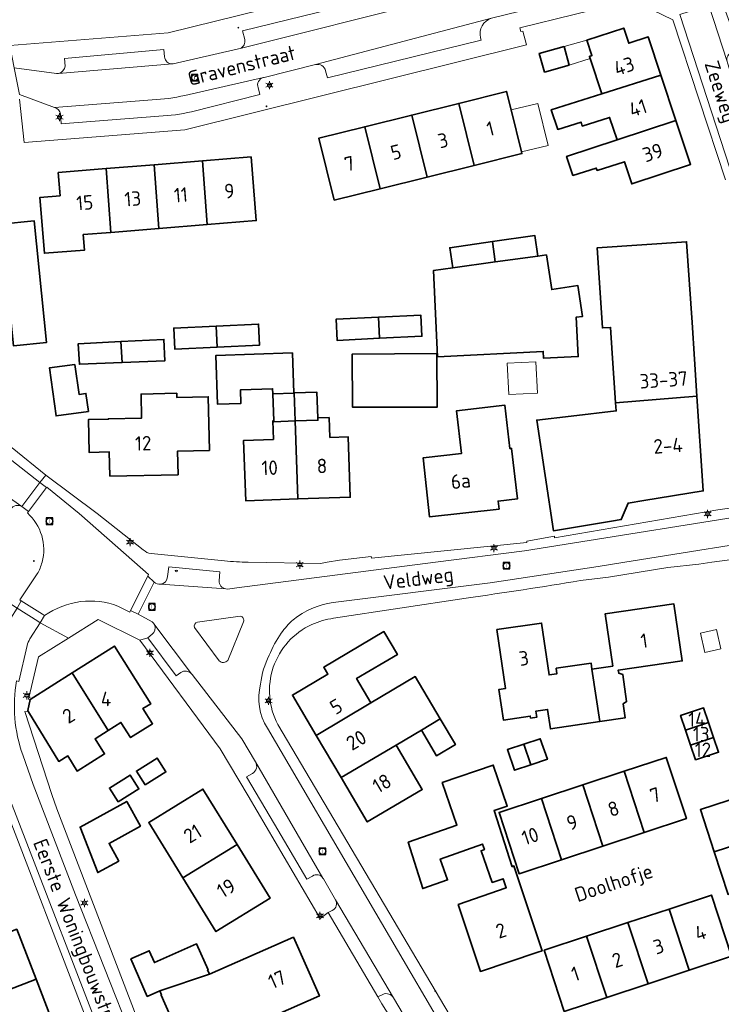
# Model space of a CAD drawing. Header units: metres. Extents: x 140853 to 145288, y 474558 to 480269.
# Tile 390 of 428: x 144337 to 144424, y 479195 to 479317. Entities that reach past the tile are written whole.
import ezdxf
from ezdxf.enums import TextEntityAlignment as Align

# ---------------------------------------------------------------- set-up
doc = ezdxf.new("R2010")
doc.units = ezdxf.units.M
doc.header["$MEASUREMENT"] = 0
for name, color, linetype, lineweight in [('B-WE-GR-BEPLANTING_CULTUUR_VASTE PLANTENVAK-G', 90, 'Continuous', 18), ('B-WE-KL-ET_LS_OV_LICHTMAST-S', 190, 'Continuous', 18), ('B-WE-KL-WATER_BRANDLEIDING_PUT-S', 150, 'Continuous', 18), ('B-WE-OG-BEBOUWING-G', 7, 'Continuous', 35), ('B-WE-OG-BEBOUWING_BIJGEBOUW-G', 7, 'Continuous', 18), ('B-WE-OG-BEBOUWING_HUISNUMMER-T18', 10, 'Continuous', 18), ('B-WE-OG-BEBOUWING_LUIFEL-G', 7, 'Continuous', 18), ('B-WE-OG-BEBOUWING_STRAATNAAM-T18', 10, 'Continuous', 18), ('B-WE-OG-TERREIN_ERF-G', 7, 'Continuous', 18), ('B-WE-RI-GWA_RIOOLPUT-S', 30, 'Continuous', 18), ('B-WE-VH-VERHARDING_STRAATBAKSTEEN-G', 252, 'Continuous', 18), ('B-WE-VH-VERHARDING_TEGEL-G', 252, 'Continuous', 18), ('X-XX-XX-ALGEMEEN-S', 7, 'Continuous', 18)]:
    doc.layers.add(name, color=color, linetype=linetype, lineweight=lineweight)
doc.styles.add('NLCS-ISO', font='txt')

# ---------------------------------------------------------------- blocks, each defined once
blk = doc.blocks.new('SIE-WEG_AFVALBAK_TYPE_01')
for radius in [0.25, 0.156]:
    blk.add_circle((0, 0), radius)
blk = doc.blocks.new('B-SIE-WEG_LICHTMAST-SO')
at = {"ltscale": 0.1}
for p, q in [((-1.1, 0.63), (-2.19, 1.27)), ((0, 1.27), (0, 2.53)), ((1.1, 0.63), (2.19, 1.27)), ((-1.1, -0.63), (-2.19, -1.27)), ((0, -1.27), (0, -2.53)), ((1.1, -0.63), (2.19, -1.27))]:
    blk.add_line(p, q, dxfattribs=at)
at = {"flags": 128}
for points in [[(-1.16, 0.5), (1.16, 0.5)], [(-1.16, -0.5), (1.16, -0.5)]]:
    blk.add_lwpolyline(points, dxfattribs=at)
at = {"ltscale": 0.1}
blk.add_circle((0, 0), 1.27, dxfattribs=at)
at = {"style": 'NLCS-ISO'}
blk.add_attdef('TYPE', text='', height=1.8, dxfattribs=at).set_placement((0, 2.53), align=Align.BOTTOM_CENTER)
blk = doc.blocks.new('SRI-PUT_INSPECTIE-SO')
at = {"lineweight": -3, "flags": 128}
blk.add_lwpolyline([(-2, -2), (2, -2), (2, 2), (-2, 2)], close=True, dxfattribs=at)
at = {"lineweight": -3, "ltscale": 1.5}
blk.add_circle((0, 0), 2, dxfattribs=at)
at = {"ltscale": 0.1, "style": 'NLCS-ISO'}
blk.add_text('I', height=2.5, dxfattribs=at).set_placement((0, -0.01), align=Align.MIDDLE_CENTER)
blk = doc.blocks.new('SIE-WEG_STRAATPOT_BRANDKRAAN-SO')
blk.add_ellipse((0, 0), major_axis=(-0.729, 0), ratio=0.685994)
at = {"style": 'NLCS-ISO'}
blk.add_text('BR', height=0.4, dxfattribs=at).set_placement((-0.3, -0.15))

msp = doc.modelspace()

# ---------------------------------------------------------------- linework, layer by layer
at = {"layer": 'B-WE-GR-BEPLANTING_CULTUUR_VASTE PLANTENVAK-G', "ltscale": 0.2, "flags": 128}
msp.add_lwpolyline([(144359.212, 479242.569, 0.4099768), (144358.828, 479241.895), (144358.828, 479241.895), (144361.892, 479237.736), (144361.892, 479237.736, 0.4230492), (144362.984, 479237.808), (144362.984, 479237.808), (144364.934, 479242.611), (144364.934, 479242.611, 0.515761), (144364.533, 479243.284), (144364.533, 479243.284), (144359.212, 479242.569)], format="xyb", close=True, dxfattribs=at)
at = {"layer": 'B-WE-OG-BEBOUWING-G', "ltscale": 0.2, "flags": 128}
for points in [[(144409.511, 479308.251), (144416.866, 479310.567), (144415.287, 479315.334), (144412.857, 479314.529), (144412.226, 479316.432), (144407.641, 479314.913), (144408.272, 479313.01), (144407.968, 479312.909), (144408.052, 479312.656), (144408.095, 479312.526), (144409.511, 479308.251)], [(144405.452, 479311.795), (144404.807, 479314.127), (144401.734, 479313.277), (144402.379, 479310.945), (144405.452, 479311.795)], [(144418.731, 479304.936), (144416.866, 479310.567), (144409.511, 479308.251), (144403.213, 479306.267), (144404.024, 479303.818), (144406.922, 479304.731), (144407.083, 479304.243), (144410.484, 479305.314), (144411.406, 479302.53), (144418.731, 479304.936)], [(144391.711, 479307.064), (144393.634, 479299.35), (144399.572, 479300.824), (144399.524, 479301.018), (144398.228, 479306.24), (144397.657, 479308.54), (144391.711, 479307.064)], [(144385.861, 479305.612), (144387.784, 479297.898), (144393.634, 479299.35), (144391.711, 479307.064), (144385.861, 479305.612)], [(144387.784, 479297.898), (144385.861, 479305.612), (144380.01, 479304.16), (144381.933, 479296.446), (144387.784, 479297.898)], [(144411.406, 479302.53), (144405.134, 479300.47), (144405.918, 479298.101), (144408.815, 479299.014), (144408.912, 479298.723), (144412.312, 479299.794), (144413.222, 479297.047), (144420.541, 479299.471), (144418.731, 479304.936), (144411.406, 479302.53)], [(144380.01, 479304.16), (144374.313, 479302.746), (144376.228, 479295.03), (144381.933, 479296.446), (144380.01, 479304.16)], [(144354.411, 479291.502), (144360.396, 479291.985), (144359.817, 479299.914), (144353.832, 479299.431), (144354.411, 479291.502)], [(144360.396, 479291.985), (144366.527, 479292.48), (144365.887, 479300.404), (144359.817, 479299.914), (144360.396, 479291.985)], [(144348.427, 479291.018), (144347.848, 479298.947), (144341.89, 479298.466), (144342.123, 479295.571), (144339.617, 479295.368), (144340.179, 479288.421), (144345.163, 479288.824), (144345.008, 479290.742), (144348.427, 479291.018)], [(144347.848, 479298.947), (144348.427, 479291.018), (144354.411, 479291.502), (144353.832, 479299.431), (144347.848, 479298.947)], [(144334.786, 479292.037), (144336.318, 479276.914), (144340.447, 479277.333), (144338.914, 479292.455), (144334.786, 479292.037)], [(144395.891, 479289.873), (144396.252, 479287.342), (144401.545, 479288.073), (144401.18, 479290.628), (144395.891, 479289.873)], [(144396.252, 479287.342), (144395.891, 479289.873), (144390.601, 479289.118), (144390.959, 479286.61), (144396.252, 479287.342)], [(144409.505, 479280.386), (144409.59, 479279.132), (144410.588, 479279.2), (144410.806, 479276.001), (144411.225, 479269.839), (144421.344, 479270.654), (144421.037, 479275.237), (144420.73, 479279.823), (144420.058, 479289.853), (144408.912, 479289.079), (144409.505, 479280.386)], [(144401.545, 479288.073), (144396.252, 479287.342), (144390.959, 479286.61), (144388.55, 479286.277), (144389.088, 479275.54), (144402.217, 479276.224), (144402.262, 479275.361), (144406.57, 479275.586), (144406.316, 479280.459), (144407.106, 479280.581), (144406.514, 479284.416), (144403.272, 479283.915), (144402.606, 479288.22), (144401.545, 479288.073)], [(144381.858, 479277.854), (144381.722, 479280.468), (144376.446, 479280.225), (144376.583, 479277.595), (144381.858, 479277.854)], [(144381.722, 479280.468), (144381.858, 479277.854), (144387.134, 479278.113), (144386.998, 479280.711), (144381.722, 479280.468)], [(144361.669, 479276.756), (144361.533, 479279.37), (144356.257, 479279.127), (144356.394, 479276.497), (144361.669, 479276.756)], [(144361.533, 479279.37), (144361.669, 479276.756), (144366.945, 479277.015), (144366.81, 479279.613), (144361.533, 479279.37)], [(144349.691, 479277.435), (144349.841, 479274.838), (144355.166, 479275.052), (144355.028, 479277.713), (144349.691, 479277.435)], [(144349.691, 479277.435), (144344.353, 479277.157), (144344.517, 479274.623), (144349.841, 479274.838), (144349.691, 479277.435)], [(144368.581, 479270.957), (144371.193, 479271.048), (144371.02, 479276.035), (144361.49, 479275.704), (144361.701, 479269.643), (144364.621, 479269.744), (144364.562, 479271.443), (144368.559, 479271.582), (144368.581, 479270.957)], [(144388.98, 479275.947), (144378.465, 479275.893), (144378.499, 479269.267), (144389.014, 479269.281), (144388.98, 479275.947)], [(144343.963, 479274.605), (144340.789, 479274.163), (144341.621, 479268.193), (144345.647, 479268.754), (144345.334, 479271), (144344.482, 479270.881), (144343.963, 479274.605)], [(144348.294, 479260.703), (144356.797, 479260.89), (144356.733, 479263.819), (144360.692, 479263.906), (144360.545, 479270.575), (144356.646, 479270.489), (144356.634, 479271.009), (144352.2, 479270.911), (144352.266, 479267.932), (144348.137, 479267.841), (144348.138, 479267.791), (144345.639, 479267.736), (144345.728, 479263.667), (144348.228, 479263.722), (144348.294, 479260.703)], [(144368.581, 479270.957), (144368.698, 479267.585), (144368.702, 479267.475), (144371.37, 479267.568), (144371.248, 479271.05), (144371.193, 479271.048), (144368.581, 479270.957)], [(144371.37, 479267.568), (144374.183, 479267.666), (144374.173, 479267.95), (144374.061, 479271.149), (144371.248, 479271.05), (144371.37, 479267.568)], [(144414.722, 479257.674), (144422.132, 479258.883), (144421.344, 479270.654), (144411.225, 479269.839), (144411.295, 479268.814), (144405.677, 479268.171), (144401.404, 479267.683), (144403.511, 479253.903), (144410.711, 479255.098), (144411.935, 479255.301), (144412.778, 479257.356), (144414.722, 479257.674)], [(144396.718, 479256.61), (144396.606, 479257.604), (144399, 479257.875), (144398.29, 479264.155), (144398.071, 479264.13), (144397.461, 479269.519), (144391.444, 479268.849), (144392.038, 479263.522), (144387.287, 479262.993), (144388.093, 479255.634), (144396.718, 479256.61)], [(144375.658, 479265.515), (144375.572, 479267.999), (144374.173, 479267.95), (144374.183, 479267.666), (144371.37, 479267.568), (144371.708, 479257.869), (144378.218, 479258.095), (144377.957, 479265.596), (144375.658, 479265.515)], [(144368.702, 479267.475), (144368.698, 479267.585), (144368.569, 479267.58), (144368.649, 479265.271), (144364.951, 479265.143), (144365.212, 479257.643), (144371.708, 479257.869), (144371.37, 479267.568), (144368.702, 479267.475)], [(144409.257, 479230.194), (144412.405, 479230.648), (144412.155, 479232.382), (144412.599, 479232.669), (144412.111, 479236.054), (144411.604, 479236.203), (144411.548, 479236.589), (144419.506, 479237.737), (144418.484, 479244.819), (144409.924, 479243.584), (144410.859, 479237.101), (144408.282, 479236.729), (144409.257, 479230.194)], [(144409.257, 479230.194), (144408.282, 479236.729), (144408.172, 479237.473), (144403.83, 479236.826), (144403.931, 479236.144), (144402.94, 479235.986), (144402.018, 479242.43), (144396.457, 479241.624), (144397.518, 479234.3), (144396.717, 479234.184), (144397.268, 479230.384), (144400.603, 479230.867), (144400.639, 479230.618), (144401.422, 479230.734), (144401.308, 479231.496), (144402.752, 479231.711), (144403.115, 479229.278), (144409.257, 479230.194)], [(144380.788, 479232.541), (144379.012, 479235.539), (144384.081, 479238.538), (144382.401, 479241.378), (144374.922, 479236.953), (144375.426, 479236.101), (144371.011, 479233.489), (144373.981, 479228.469), (144380.788, 479232.541)], [(144343.604, 479236.236), (144348.081, 479229.076), (144349.694, 479230.091), (144350.881, 479228.203), (144353.615, 479229.922), (144352.429, 479231.811), (144353.394, 479232.417), (144348.87, 479239.574), (144343.604, 479236.236)], [(144348.081, 479229.076), (144343.604, 479236.236), (144338.41, 479232.943), (144338.087, 479231.553), (144338.186, 479231.392), (144341.978, 479225.239), (144343.064, 479225.922), (144344.247, 479224.031), (144347.65, 479226.171), (144346.467, 479228.062), (144348.081, 479229.076)], [(144380.788, 479232.541), (144373.981, 479228.469), (144377.077, 479223.235), (144383.914, 479227.265), (144387.062, 479229.13), (144389.398, 479230.514), (144386.272, 479235.79), (144380.788, 479232.541)], [(144419.923, 479229.115), (144422.771, 479230.079), (144422.159, 479231.888), (144419.301, 479230.953), (144419.923, 479229.115)], [(144387.062, 479229.13), (144388.953, 479225.939), (144391.289, 479227.323), (144389.398, 479230.514), (144387.062, 479229.13)], [(144420.553, 479227.254), (144423.401, 479228.218), (144422.771, 479230.079), (144419.923, 479229.115), (144420.553, 479227.254)], [(144399.805, 479227.38), (144400.694, 479224.826), (144402.739, 479225.501), (144401.85, 479228.055), (144399.805, 479227.38)], [(144423.401, 479228.218), (144420.553, 479227.254), (144421.165, 479225.445), (144424.023, 479226.38), (144423.401, 479228.218)], [(144377.077, 479223.235), (144380.339, 479217.722), (144387.173, 479221.765), (144383.914, 479227.265), (144377.077, 479223.235)], [(144400.694, 479224.826), (144399.805, 479227.38), (144397.76, 479226.704), (144398.649, 479224.15), (144400.694, 479224.826)], [(144352.707, 479222.311), (144355.281, 479223.929), (144354.195, 479225.656), (144351.622, 479224.038), (144352.707, 479222.311)], [(144412.286, 479224.013), (144414.789, 479216.406), (144420.023, 479218.128), (144417.533, 479225.739), (144412.286, 479224.013)], [(144398.366, 479212.149), (144396.109, 479219.124), (144397.746, 479219.685), (144395.998, 479224.784), (144389.66, 479222.611), (144391.473, 479217.324), (144385.425, 479215.198), (144387.225, 479209.42), (144390.323, 479210.51), (144389.41, 479213.104), (144394.665, 479214.952), (144394.9, 479214.283), (144394.495, 479214.14), (144395.885, 479210.187), (144397.225, 479210.658), (144397.619, 479209.536), (144391.639, 479207.432), (144394.399, 479199.128), (144401.545, 479201.517), (144402.07, 479201.691), (144398.566, 479212.253), (144398.366, 479212.149)], [(144414.789, 479216.406), (144412.286, 479224.013), (144407.128, 479222.316), (144409.631, 479214.709), (144414.789, 479216.406)], [(144349.347, 479220.198), (144351.92, 479221.816), (144350.834, 479223.543), (144348.261, 479221.925), (144349.347, 479220.198)], [(144357.392, 479210.756), (144364.132, 479214.916), (144359.895, 479221.802), (144353.15, 479217.651), (144357.392, 479210.756)], [(144401.989, 479220.625), (144404.492, 479213.018), (144409.631, 479214.709), (144407.128, 479222.316), (144401.989, 479220.625)], [(144423.502, 479213.977), (144432.039, 479216.793), (144430.324, 479222.052), (144421.783, 479219.248), (144423.502, 479213.977)], [(144352.102, 479217.179), (144350.417, 479220.259), (144344.601, 479217.077), (144346.806, 479211.413), (144349.42, 479212.851), (144348.215, 479215.053), (144352.102, 479217.179)], [(144401.989, 479220.625), (144396.723, 479218.892), (144399.213, 479211.281), (144404.492, 479213.018), (144401.989, 479220.625)], [(144432.039, 479216.793), (144423.502, 479213.977), (144425.22, 479208.707), (144433.761, 479211.511), (144432.039, 479216.793)], [(144364.132, 479214.916), (144357.392, 479210.756), (144361.497, 479204.086), (144368.242, 479208.237), (144364.132, 479214.916)], [(144417.883, 479206.882), (144420.386, 479199.275), (144425.638, 479201.003), (144423.148, 479208.614), (144417.883, 479206.882)], [(144417.883, 479206.882), (144412.753, 479205.194), (144415.255, 479197.587), (144420.386, 479199.275), (144417.883, 479206.882)], [(144331.325, 479195.158), (144339.124, 479198.168), (144336.732, 479204.367), (144328.933, 479201.357), (144329.329, 479200.33), (144327.258, 479199.531), (144328.43, 479196.495), (144330.501, 479197.294), (144331.325, 479195.158)], [(144410.116, 479195.896), (144415.255, 479197.587), (144412.753, 479205.194), (144407.614, 479203.503), (144410.116, 479195.896)], [(144371.154, 479203.392), (144360.698, 479198.805), (144354.509, 479196.705), (144354.731, 479196.201), (144354.685, 479196.181), (144357.915, 479188.84), (144374.37, 479196.081), (144371.154, 479203.392)], [(144407.614, 479203.503), (144402.338, 479201.767), (144404.828, 479194.156), (144410.116, 479195.896), (144407.614, 479203.503)], [(144354.509, 479196.705), (144360.698, 479198.805), (144360.476, 479199.308), (144360.522, 479199.328), (144359.108, 479202.541), (144353.863, 479200.233), (144353.219, 479201.698), (144350.922, 479200.687), (144352.972, 479196.028), (144354.509, 479196.705)], [(144331.325, 479195.158), (144332.146, 479193.031), (144330.075, 479192.231), (144331.251, 479189.186), (144333.322, 479189.985), (144333.718, 479188.959), (144341.517, 479191.969), (144339.124, 479198.168), (144331.325, 479195.158)]]:
    msp.add_lwpolyline(points, close=True, dxfattribs=at)
at = {"layer": 'B-WE-OG-BEBOUWING_BIJGEBOUW-G', "ltscale": 0.2, "flags": 128}
msp.add_lwpolyline([(144421.771, 479241.183), (144422.335, 479238.795), (144424.321, 479239.244), (144423.757, 479241.631), (144421.771, 479241.183)], close=True, dxfattribs=at)
at = {"layer": 'B-WE-OG-BEBOUWING_LUIFEL-G', "ltscale": 0.2, "flags": 128}
for points in [[(144404.807, 479314.127), (144405.452, 479311.795), (144408.052, 479312.656), (144407.968, 479312.909), (144408.272, 479313.01), (144407.641, 479314.913), (144404.807, 479314.127)], [(144398.228, 479306.24), (144399.524, 479301.018), (144402.824, 479301.837), (144401.528, 479307.059), (144398.228, 479306.24)], [(144397.924, 479270.856), (144401.503, 479271.042), (144401.301, 479274.926), (144397.722, 479274.739), (144397.924, 479270.856)]]:
    msp.add_lwpolyline(points, close=True, dxfattribs=at)
at = {"layer": 'B-WE-OG-TERREIN_ERF-G', "ltscale": 0.2, "flags": 128}
for points in [[(144335.083, 479319.613), (144335.848, 479314.268), (144355.566, 479315.818), (144390.886, 479324.584)], [(144412.818, 479319.766), (144399.312, 479316.458), (144399.42, 479315.989), (144399.684, 479316.046), (144400.132, 479314.334), (144357.648, 479303.775), (144337.657, 479302.199), (144337.066, 479307.585)], [(144424.907, 479297.563), (144418.344, 479317.437), (144413.297, 479319.883)], [(144390.516, 479181.878), (144382.16, 479195.107), (144381.628, 479195.949), (144375.456, 479206.44), (144374.452, 479205.715), (144365.528, 479220.939), (144362.046, 479226.824), (144352.03, 479240.325), (144346.875, 479242.873), (144343.157, 479240.557), (144339.438, 479238.241), (144338.17, 479232.994), (144338.41, 479232.943), (144343.604, 479236.236), (144343.604, 479236.236), (144348.87, 479239.574), (144353.394, 479232.417), (144352.429, 479231.811), (144353.615, 479229.922), (144350.881, 479228.203), (144349.694, 479230.091), (144348.081, 479229.076), (144346.467, 479228.062), (144347.65, 479226.171), (144344.247, 479224.031), (144343.064, 479225.922), (144341.978, 479225.239), (144338.186, 479231.392), (144337.734, 479231.447), (144341.097, 479221.135), (144341.7, 479219.35), (144353.481, 479188.615)], [(144362.134, 479149.637), (144332.797, 479225.885)]]:
    msp.add_lwpolyline(points, dxfattribs=at)
for points in [[(144413.222, 479297.047), (144412.312, 479299.794), (144408.912, 479298.723), (144408.815, 479299.014), (144405.918, 479298.101), (144405.134, 479300.47), (144411.406, 479302.53), (144410.484, 479305.314), (144407.083, 479304.243), (144406.922, 479304.731), (144404.024, 479303.818), (144403.213, 479306.267), (144409.511, 479308.251), (144408.095, 479312.526), (144408.052, 479312.656), (144407.968, 479312.909), (144408.272, 479313.01), (144407.641, 479314.913), (144412.226, 479316.432), (144412.857, 479314.529), (144415.287, 479315.334), (144416.866, 479310.567), (144418.731, 479304.936), (144420.541, 479299.471), (144413.222, 479297.047)], [(144404.807, 479314.127), (144405.452, 479311.795), (144402.379, 479310.945), (144401.734, 479313.277), (144404.807, 479314.127)], [(144381.933, 479296.446), (144376.228, 479295.03), (144374.313, 479302.746), (144380.01, 479304.16), (144385.861, 479305.612), (144391.711, 479307.064), (144397.657, 479308.54), (144398.228, 479306.24), (144399.524, 479301.018), (144399.572, 479300.824), (144393.634, 479299.35), (144387.784, 479297.898), (144381.933, 479296.446)], [(144359.817, 479299.914), (144365.887, 479300.404), (144366.527, 479292.48), (144360.396, 479291.985), (144354.411, 479291.502), (144348.427, 479291.018), (144345.008, 479290.742), (144345.163, 479288.824), (144340.179, 479288.421), (144339.617, 479295.368), (144342.123, 479295.571), (144341.89, 479298.466), (144347.848, 479298.947), (144353.832, 479299.431), (144359.817, 479299.914)], [(144334.786, 479292.037), (144338.914, 479292.455), (144340.447, 479277.333), (144336.318, 479276.914), (144334.786, 479292.037)], [(144389.088, 479275.54), (144388.55, 479286.277), (144390.959, 479286.61), (144390.601, 479289.118), (144395.891, 479289.873), (144401.18, 479290.628), (144401.545, 479288.073), (144402.606, 479288.22), (144403.272, 479283.915), (144406.514, 479284.416), (144407.106, 479280.581), (144406.316, 479280.459), (144406.57, 479275.586), (144402.262, 479275.361), (144402.217, 479276.224), (144389.088, 479275.54)], [(144410.806, 479276.001), (144410.588, 479279.2), (144409.59, 479279.132), (144409.505, 479280.386), (144408.912, 479289.079), (144420.058, 479289.853), (144420.73, 479279.823), (144421.037, 479275.237), (144421.344, 479270.654), (144422.132, 479258.883), (144414.722, 479257.674), (144412.778, 479257.356), (144411.935, 479255.301), (144410.711, 479255.098), (144403.511, 479253.903), (144401.404, 479267.683), (144405.677, 479268.171), (144411.295, 479268.814), (144411.225, 479269.839), (144410.806, 479276.001)], [(144381.858, 479277.854), (144376.583, 479277.595), (144376.446, 479280.225), (144381.722, 479280.468), (144386.998, 479280.711), (144387.134, 479278.113), (144381.858, 479277.854)], [(144361.669, 479276.756), (144356.394, 479276.497), (144356.257, 479279.127), (144361.533, 479279.37), (144366.81, 479279.613), (144366.945, 479277.015), (144361.669, 479276.756)], [(144349.841, 479274.838), (144344.517, 479274.623), (144344.353, 479277.157), (144349.691, 479277.435), (144355.028, 479277.713), (144355.166, 479275.052), (144349.841, 479274.838)], [(144371.248, 479271.05), (144374.061, 479271.149), (144374.173, 479267.95), (144375.572, 479267.999), (144375.658, 479265.515), (144377.957, 479265.596), (144378.218, 479258.095), (144371.708, 479257.869), (144365.212, 479257.643), (144364.951, 479265.143), (144368.649, 479265.271), (144368.569, 479267.58), (144368.698, 479267.585), (144368.581, 479270.957), (144368.559, 479271.582), (144364.562, 479271.443), (144364.621, 479269.744), (144361.701, 479269.643), (144361.49, 479275.704), (144371.02, 479276.035), (144371.193, 479271.048), (144371.248, 479271.05)], [(144388.98, 479275.947), (144389.014, 479269.281), (144378.499, 479269.267), (144378.465, 479275.893), (144388.98, 479275.947)], [(144341.621, 479268.193), (144340.789, 479274.163), (144343.963, 479274.605), (144344.482, 479270.881), (144345.334, 479271), (144345.647, 479268.754), (144341.621, 479268.193)], [(144356.797, 479260.89), (144348.294, 479260.703), (144348.228, 479263.722), (144345.728, 479263.667), (144345.639, 479267.736), (144348.138, 479267.791), (144348.137, 479267.841), (144352.266, 479267.932), (144352.2, 479270.911), (144356.634, 479271.009), (144356.646, 479270.489), (144360.545, 479270.575), (144360.692, 479263.906), (144356.733, 479263.819), (144356.797, 479260.89)], [(144387.287, 479262.993), (144392.038, 479263.522), (144391.444, 479268.849), (144397.461, 479269.519), (144398.071, 479264.13), (144398.29, 479264.155), (144399, 479257.875), (144396.606, 479257.604), (144396.718, 479256.61), (144388.093, 479255.634), (144387.287, 479262.993)], [(144408.282, 479236.729), (144410.859, 479237.101), (144409.924, 479243.584), (144418.484, 479244.819), (144419.506, 479237.737), (144411.548, 479236.589), (144411.604, 479236.203), (144412.111, 479236.054), (144412.599, 479232.669), (144412.155, 479232.382), (144412.405, 479230.648), (144409.257, 479230.194), (144403.115, 479229.278), (144402.752, 479231.711), (144401.308, 479231.496), (144401.422, 479230.734), (144400.639, 479230.618), (144400.603, 479230.867), (144397.268, 479230.384), (144396.717, 479234.184), (144397.518, 479234.3), (144396.457, 479241.624), (144402.018, 479242.43), (144402.94, 479235.986), (144403.931, 479236.144), (144403.83, 479236.826), (144408.172, 479237.473), (144408.282, 479236.729)], [(144373.981, 479228.469), (144371.011, 479233.489), (144375.426, 479236.101), (144374.922, 479236.953), (144382.401, 479241.378), (144384.081, 479238.538), (144379.012, 479235.539), (144380.788, 479232.541), (144386.272, 479235.79), (144389.398, 479230.514), (144391.289, 479227.323), (144388.953, 479225.939), (144387.062, 479229.13), (144383.914, 479227.265), (144387.173, 479221.765), (144380.339, 479217.722), (144377.077, 479223.235), (144373.981, 479228.469)], [(144424.023, 479226.38), (144421.165, 479225.445), (144420.553, 479227.254), (144419.923, 479229.115), (144419.301, 479230.953), (144422.159, 479231.888), (144422.771, 479230.079), (144423.401, 479228.218), (144424.023, 479226.38)], [(144402.739, 479225.501), (144400.694, 479224.826), (144398.649, 479224.15), (144397.76, 479226.704), (144399.805, 479227.38), (144401.85, 479228.055), (144402.739, 479225.501)], [(144352.707, 479222.311), (144351.622, 479224.038), (144354.195, 479225.656), (144355.281, 479223.929), (144352.707, 479222.311)], [(144404.492, 479213.018), (144399.213, 479211.281), (144396.723, 479218.892), (144401.989, 479220.625), (144407.128, 479222.316), (144412.286, 479224.013), (144417.533, 479225.739), (144420.023, 479218.128), (144414.789, 479216.406), (144409.631, 479214.709), (144404.492, 479213.018)], [(144398.366, 479212.149), (144398.566, 479212.253), (144402.07, 479201.691), (144401.545, 479201.517), (144394.399, 479199.128), (144391.639, 479207.432), (144397.619, 479209.536), (144397.225, 479210.658), (144395.885, 479210.187), (144394.495, 479214.14), (144394.9, 479214.283), (144394.665, 479214.952), (144389.41, 479213.104), (144390.323, 479210.51), (144387.225, 479209.42), (144385.425, 479215.198), (144391.473, 479217.324), (144389.66, 479222.611), (144395.998, 479224.784), (144397.746, 479219.685), (144396.109, 479219.124), (144398.366, 479212.149)], [(144349.347, 479220.198), (144348.261, 479221.925), (144350.834, 479223.543), (144351.92, 479221.816), (144349.347, 479220.198)], [(144364.132, 479214.916), (144368.242, 479208.237), (144361.497, 479204.086), (144357.392, 479210.756), (144353.15, 479217.651), (144359.895, 479221.802), (144364.132, 479214.916)], [(144423.502, 479213.977), (144421.783, 479219.248), (144430.324, 479222.052), (144432.039, 479216.793), (144433.761, 479211.511), (144425.22, 479208.707), (144423.502, 479213.977)], [(144352.102, 479217.179), (144348.215, 479215.053), (144349.42, 479212.851), (144346.806, 479211.413), (144344.601, 479217.077), (144350.417, 479220.259), (144352.102, 479217.179)], [(144412.753, 479205.194), (144417.883, 479206.882), (144423.148, 479208.614), (144425.638, 479201.003), (144420.386, 479199.275), (144415.255, 479197.587), (144410.116, 479195.896), (144404.828, 479194.156), (144402.338, 479201.767), (144407.614, 479203.503), (144412.753, 479205.194)], [(144339.124, 479198.168), (144341.517, 479191.969), (144333.718, 479188.959), (144333.322, 479189.985), (144331.251, 479189.186), (144330.075, 479192.231), (144332.146, 479193.031), (144331.325, 479195.158), (144330.501, 479197.294), (144328.43, 479196.495), (144327.258, 479199.531), (144329.329, 479200.33), (144328.933, 479201.357), (144336.732, 479204.367), (144339.124, 479198.168)], [(144360.698, 479198.805), (144371.154, 479203.392), (144374.37, 479196.081), (144357.915, 479188.84), (144354.685, 479196.181), (144354.731, 479196.201), (144354.509, 479196.705), (144352.972, 479196.028), (144350.922, 479200.687), (144353.219, 479201.698), (144353.863, 479200.233), (144359.108, 479202.541), (144360.522, 479199.328), (144360.476, 479199.308), (144360.698, 479198.805)]]:
    msp.add_lwpolyline(points, close=True, dxfattribs=at)
for points in [[(144336.148, 479264.22), (144340.334, 479260.813), (144346.734, 479256.064), (144352.471, 479251.532), (144352.471, 479251.532, 0.1567746), (144353.433, 479251.083), (144353.433, 479251.083), (144362.558, 479250.172), (144362.558, 479250.172, 0.0201455), (144365.535, 479250), (144365.535, 479250), (144374.504, 479249.865), (144375.329, 479250), (144376.874, 479250.253), (144380.828, 479250.706), (144380.848, 479250.507), (144400.181, 479252.443), (144400.175, 479252.632), (144403.603, 479253.228), (144403.637, 479253.031), (144423.945, 479256.529), (144432.932, 479257.79)], [(144430.179, 479250.943), (144423.204, 479250), (144421.557, 479249.777), (144417.717, 479249.332), (144410.344, 479248.139), (144406.843, 479247.735), (144406.843, 479247.735, -0.0082309), (144392.627, 479245.556), (144392.627, 479245.556), (144376.142, 479243.031), (144376.142, 479243.031, 0.0779928), (144373.424, 479242.261), (144373.424, 479242.261, 0.4293004), (144369.205, 479229.82), (144369.205, 479229.82), (144393.997, 479187.915)]]:
    msp.add_lwpolyline(points, format="xyb", dxfattribs=at)
at = {"layer": 'B-WE-VH-VERHARDING_STRAATBAKSTEEN-G', "ltscale": 0.2, "flags": 128}
for points in [[(144412.34, 479321.719), (144411.36, 479325.546), (144391.452, 479320.612), (144391.408, 479320.601), (144388.023, 479319.759), (144364.506, 479313.904), (144364.308, 479313.855), (144356.183, 479311.966), (144356.115, 479311.96), (144341.929, 479310.791), (144341.668, 479310.77), (144336.416, 479311.464), (144337.084, 479308.17), (144341.439, 479306.561), (144353.583, 479307.521), (144353.583, 479307.521, 0.0493683), (144357.656, 479308.056), (144357.656, 479308.056), (144367.402, 479310.273), (144367.487, 479310.292), (144373.903, 479311.883), (144395.792, 479317.653), (144411.75, 479321.581), (144412.34, 479321.719)], [(144388.023, 479319.759, -0.39523), (144387.428, 479320.11), (144387.428, 479320.11), (144387.056, 479321.553), (144364.826, 479316.077), (144365.084, 479315.019), (144365.084, 479315.019, -0.3870987), (144364.506, 479313.904), (144364.506, 479313.904), (144388.023, 479319.759)], [(144422.53, 479320.232), (144422.811, 479319.276), (144425.083, 479312.28), (144425.083, 479312.28, -0.3732706), (144425.699, 479313.416), (144425.699, 479313.416), (144426.642, 479313.781), (144424.425, 479319.765), (144423.776, 479319.568), (144423.776, 479319.568, -0.4125489), (144422.53, 479320.232)], [(144373.903, 479311.883, -0.412696), (144375.147, 479311.114), (144375.147, 479311.114), (144375.38, 479310.234), (144394.513, 479314.923), (144394.433, 479315.229), (144394.433, 479315.229, -0.403097), (144395.792, 479317.653), (144395.792, 479317.653), (144373.903, 479311.883)], [(144355.118, 479312.857), (144355.024, 479313.773), (144342.651, 479312.655), (144342.736, 479311.698), (144342.736, 479311.698, -0.3278613), (144341.929, 479310.791), (144341.929, 479310.791), (144356.115, 479311.96), (144356.115, 479311.96, -0.4097436), (144355.118, 479312.857)], [(144357.656, 479308.056, -0.0493683), (144353.583, 479307.521), (144353.583, 479307.521), (144341.439, 479306.561), (144341.439, 479306.561, -0.2830824), (144342.159, 479305.744), (144342.159, 479305.744), (144342.263, 479304.529), (144354.407, 479305.489), (144354.407, 479305.489, 0.0493683), (144358.48, 479306.024), (144358.48, 479306.024), (144366.968, 479308.148), (144366.749, 479309.021), (144366.749, 479309.021, -0.4352206), (144367.402, 479310.273), (144367.402, 479310.273), (144357.656, 479308.056)], [(144320.044, 479268.185), (144319.556, 479267.401), (144335.598, 479256.093), (144335.972, 479256.639), (144335.972, 479256.639, -0.3701467), (144337.352, 479256.944), (144337.352, 479256.944), (144319.741, 479269.314), (144319.741, 479269.314, -0.3500869), (144320.044, 479268.185)], [(144340.421, 479259.282), (144338.184, 479256.308), (144338.051, 479256.131), (144338.051, 479256.131, -0.2827995), (144339.881, 479250), (144339.881, 479250, -0.0640674), (144339.284, 479248.55), (144339.284, 479248.55), (144337.102, 479245.32), (144337.284, 479245.197), (144339.917, 479243.54), (144340.195, 479243.365), (144340.195, 479243.365, -0.119031), (144344.673, 479245.112), (144344.673, 479245.112, -0.1216924), (144349.307, 479244.548), (144349.307, 479244.548), (144350.785, 479243.809), (144350.883, 479244.006), (144353.035, 479248.266), (144353.134, 479248.462), (144351.38, 479250), (144344.485, 479256.048), (144340.456, 479259.328), (144340.421, 479259.282)], [(144362.732, 479246.688, -0.3748867), (144361.901, 479247.7), (144361.901, 479247.7), (144361.997, 479248.807), (144355.645, 479249.439), (144355.488, 479248.228), (144355.488, 479248.228, -0.3750829), (144354.61, 479247.269), (144354.61, 479247.269), (144362.732, 479246.688)], [(144348.884, 479186.822), (144335.752, 479220.885), (144334.267, 479224.699), (144334.267, 479224.699, -0.1307078), (144333.283, 479233.926), (144333.283, 479233.926), (144333.669, 479235.882), (144334.783, 479240.733), (144334.783, 479240.733, -0.0534209), (144335.445, 479242.19), (144335.445, 479242.19), (144336.496, 479243.834), (144336.782, 479244.313), (144334.86, 479245.54), (144331.806, 479232.072), (144332.797, 479225.885), (144362.134, 479149.637), (144362.511, 479148.308), (144363.599, 479148.616), (144363.25, 479149.595), (144349.344, 479185.627), (144348.884, 479186.822)], [(144340.195, 479243.365), (144339.644, 479242.486), (144343.157, 479240.557), (144346.875, 479242.873), (144352.03, 479240.325), (144353.04, 479240.622), (144353.555, 479241.056), (144353.555, 479241.056, 0.3408043), (144353.888, 479242.197), (144353.888, 479242.197, 0.1356764), (144353.573, 479242.613), (144353.573, 479242.613), (144351.831, 479243.535), (144350.883, 479244.006), (144350.785, 479243.809), (144349.307, 479244.548), (144349.307, 479244.548, 0.1216924), (144344.673, 479245.112), (144344.673, 479245.112, 0.119031), (144340.195, 479243.365)], [(144338.011, 479239.665), (144336.998, 479235.186), (144336.714, 479235.249), (144336.714, 479235.249, 0.1317594), (144337.48, 479226.051), (144337.48, 479226.051), (144338.79, 479222.364), (144344.054, 479208.635), (144351.27, 479190.431), (144352.14, 479188.092), (144353.481, 479188.615), (144341.7, 479219.35), (144341.097, 479221.135), (144337.734, 479231.447), (144338.186, 479231.392), (144338.087, 479231.553), (144338.41, 479232.943), (144338.17, 479232.994), (144339.438, 479238.241), (144343.157, 479240.557), (144339.644, 479242.486), (144338.373, 479240.461), (144338.373, 479240.461, 0.0757147), (144338.011, 479239.665)], [(144358.48, 479236.116), (144353.888, 479242.197), (144353.888, 479242.197, -0.3408043), (144353.555, 479241.056), (144353.555, 479241.056), (144353.04, 479240.622), (144356.568, 479235.88), (144357.121, 479236.288), (144357.121, 479236.288, -0.3899854), (144358.48, 479236.116)], [(144358.546, 479236.029), (144358.48, 479236.116), (144358.48, 479236.116, 0.3899854), (144357.121, 479236.288), (144357.121, 479236.288), (144356.568, 479235.88), (144353.04, 479240.622), (144352.03, 479240.325), (144362.046, 479226.824), (144365.528, 479220.939), (144374.452, 479205.715), (144375.456, 479206.44), (144375.985, 479206.704), (144375.985, 479206.704, 0.4298069), (144376.396, 479208.046), (144376.396, 479208.046), (144374.872, 479210.635), (144374.816, 479210.732), (144374.816, 479210.732, 0.4186039), (144373.509, 479210.991), (144373.509, 479210.991), (144372.794, 479210.6), (144368.792, 479217.428), (144365.31, 479223.313), (144366.055, 479223.749), (144366.055, 479223.749, 0.4092876), (144366.443, 479225.176), (144366.443, 479225.176), (144364.723, 479228.061), (144358.546, 479236.029)], [(144373.509, 479210.991, -0.4186039), (144374.816, 479210.732), (144374.816, 479210.732), (144366.443, 479225.176), (144366.443, 479225.176, -0.4092876), (144366.055, 479223.749), (144366.055, 479223.749), (144365.31, 479223.313), (144368.792, 479217.428), (144372.794, 479210.6), (144373.509, 479210.991)], [(144376.396, 479208.046, -0.4298069), (144375.985, 479206.704), (144375.985, 479206.704), (144375.456, 479206.44), (144381.628, 479195.949), (144382.26, 479196.277), (144382.26, 479196.277, -0.3761126), (144383.606, 479195.843), (144383.606, 479195.843), (144376.396, 479208.046)], [(144390.279, 479183.881), (144390.551, 479184.05), (144390.011, 479184.965), (144383.606, 479195.843), (144383.606, 479195.843, 0.3761126), (144382.26, 479196.277), (144382.26, 479196.277), (144381.628, 479195.949), (144382.16, 479195.107), (144390.516, 479181.878), (144391.228, 479182.306), (144390.279, 479183.881)]]:
    msp.add_lwpolyline(points, format="xyb", close=True, dxfattribs=at)
for points in [[(144390.886, 479324.584), (144355.566, 479315.818), (144335.848, 479314.268), (144336.416, 479311.464), (144341.668, 479310.77), (144341.929, 479310.791), (144341.929, 479310.791, 0.3278613), (144342.736, 479311.698), (144342.736, 479311.698), (144342.651, 479312.655), (144355.024, 479313.773), (144355.118, 479312.857), (144355.118, 479312.857, 0.4097436), (144356.115, 479311.96), (144356.115, 479311.96), (144356.183, 479311.966), (144364.308, 479313.855), (144364.506, 479313.904), (144364.506, 479313.904, 0.3870987), (144365.084, 479315.019), (144365.084, 479315.019), (144364.826, 479316.077), (144387.056, 479321.553)], [(144395.792, 479317.653, 0.403097), (144394.433, 479315.229), (144394.433, 479315.229), (144394.513, 479314.923), (144375.38, 479310.234), (144375.147, 479311.114), (144375.147, 479311.114, 0.412696), (144373.903, 479311.883), (144373.903, 479311.883), (144367.487, 479310.292), (144367.402, 479310.273), (144367.402, 479310.273, 0.4352206), (144366.749, 479309.021), (144366.749, 479309.021), (144366.968, 479308.148), (144358.48, 479306.024), (144358.48, 479306.024, -0.0493683), (144354.407, 479305.489), (144354.407, 479305.489), (144342.263, 479304.529), (144342.159, 479305.744), (144342.159, 479305.744, 0.2830824), (144341.439, 479306.561), (144341.439, 479306.561), (144337.084, 479308.17)], [(144432.932, 479257.79), (144423.945, 479256.529), (144403.637, 479253.031), (144403.603, 479253.228), (144400.175, 479252.632), (144400.181, 479252.443), (144380.848, 479250.507), (144380.828, 479250.706), (144376.874, 479250.253), (144375.329, 479250), (144374.504, 479249.865), (144365.535, 479250), (144365.535, 479250, -0.0201455), (144362.558, 479250.172), (144362.558, 479250.172), (144353.433, 479251.083), (144353.433, 479251.083, -0.1567746), (144352.471, 479251.532), (144352.471, 479251.532), (144346.734, 479256.064), (144340.334, 479260.813), (144339.586, 479259.936), (144340.421, 479259.282), (144340.456, 479259.328), (144344.485, 479256.048), (144351.38, 479250), (144353.134, 479248.462), (144353.035, 479248.266), (144353.817, 479247.534), (144353.817, 479247.534, 0.2231466), (144354.61, 479247.269), (144354.61, 479247.269, 0.3750829), (144355.488, 479248.228), (144355.488, 479248.228), (144355.645, 479249.439), (144361.997, 479248.807), (144361.901, 479247.7), (144361.901, 479247.7, 0.3748867), (144362.732, 479246.688), (144362.732, 479246.688), (144362.924, 479246.674), (144364.11, 479246.826), (144364.11, 479246.826), (144388.807, 479250), (144399.904, 479251.426), (144433.084, 479256.713)], [(144336.782, 479244.313), (144337.284, 479245.197), (144337.102, 479245.32), (144339.284, 479248.55), (144339.284, 479248.55, 0.0640674), (144339.881, 479250), (144339.881, 479250, 0.2827995), (144338.051, 479256.131), (144338.051, 479256.131), (144338.184, 479256.308), (144337.352, 479256.944), (144337.352, 479256.944, 0.3701467), (144335.972, 479256.639)], [(144433.084, 479256.713), (144399.904, 479251.426), (144388.807, 479250), (144364.11, 479246.826), (144362.924, 479246.674), (144362.732, 479246.688), (144354.61, 479247.269), (144354.61, 479247.269, -0.2231466), (144353.817, 479247.534), (144353.817, 479247.534), (144351.831, 479243.535), (144353.573, 479242.613), (144353.573, 479242.613, -0.1356764), (144353.888, 479242.197), (144353.888, 479242.197), (144358.48, 479236.116), (144358.546, 479236.029), (144364.723, 479228.061), (144366.443, 479225.176), (144374.816, 479210.732), (144374.872, 479210.635), (144376.396, 479208.046), (144383.606, 479195.843), (144390.011, 479184.965)], [(144433.66, 479253.413), (144412.353, 479250), (144409.074, 479249.475), (144395.612, 479247.449), (144376.082, 479244.997), (144376.082, 479244.997, 0.1373545), (144371.096, 479242.854), (144371.096, 479242.854, 0.0457064), (144369.633, 479241.186), (144369.633, 479241.186, 0.0642901), (144368.134, 479238.436), (144368.134, 479238.436, 0.0862344), (144367.06, 479234.863), (144367.06, 479234.863, 0.2057531), (144367.906, 479229.38), (144367.906, 479229.38), (144392.872, 479186.746)], [(144392.872, 479186.746), (144367.906, 479229.38), (144367.906, 479229.38, -0.2057531), (144367.06, 479234.863), (144367.06, 479234.863, -0.0862344), (144368.134, 479238.436), (144368.134, 479238.436, -0.0642901), (144369.633, 479241.186), (144369.633, 479241.186, -0.0457064), (144371.096, 479242.854), (144371.096, 479242.854, -0.1373545), (144376.082, 479244.997), (144376.082, 479244.997), (144395.612, 479247.449), (144409.074, 479249.475), (144412.353, 479250), (144433.66, 479253.413)], [(144393.997, 479187.915), (144369.205, 479229.82), (144369.205, 479229.82, -0.4293004), (144373.424, 479242.261), (144373.424, 479242.261, -0.0779928), (144376.142, 479243.031), (144376.142, 479243.031), (144392.627, 479245.556), (144392.627, 479245.556, 0.0082309), (144406.843, 479247.735), (144406.843, 479247.735), (144410.344, 479248.139), (144417.717, 479249.332), (144421.557, 479249.777), (144423.204, 479250), (144430.179, 479250.943)], [(144336.998, 479235.186), (144338.011, 479239.665), (144338.011, 479239.665, -0.0757147), (144338.373, 479240.461), (144338.373, 479240.461), (144339.644, 479242.486), (144339.345, 479242.677), (144336.782, 479244.313)], [(144358.828, 479241.895, -0.4099768), (144359.212, 479242.569)], [(144364.533, 479243.284, -0.515761), (144364.934, 479242.611)], [(144362.984, 479237.808, -0.4230492), (144361.892, 479237.736)], [(144351.27, 479190.431), (144344.054, 479208.635), (144338.79, 479222.364), (144337.48, 479226.051), (144337.48, 479226.051, -0.1317594), (144336.714, 479235.249)]]:
    msp.add_lwpolyline(points, format="xyb", dxfattribs=at)
for points in [[(144337.066, 479307.585), (144337.657, 479302.199), (144357.648, 479303.775), (144400.132, 479314.334), (144399.684, 479316.046), (144399.42, 479315.989), (144399.312, 479316.458), (144412.818, 479319.766)], [(144413.297, 479319.883), (144418.344, 479317.437), (144424.907, 479297.563)], [(144425.955, 479297.368), (144419.226, 479318.118)], [(144319.741, 479269.314), (144337.352, 479256.944), (144339.586, 479259.936), (144332.963, 479265.12)], [(144359.212, 479242.569), (144364.533, 479243.284)], [(144364.934, 479242.611), (144362.984, 479237.808)], [(144361.892, 479237.736), (144358.828, 479241.895)], [(144335.752, 479220.885), (144348.884, 479186.822)]]:
    msp.add_lwpolyline(points, dxfattribs=at)
for points in [[(144437.281, 479261.666), (144440.731, 479262.743), (144436.751, 479275.23), (144436.744, 479275.251), (144435.824, 479278.132), (144435.816, 479278.156), (144433.61, 479285.115), (144432.229, 479289.769), (144427.642, 479304.302), (144427.572, 479304.524), (144426.764, 479307.007), (144425.141, 479312.103), (144425.083, 479312.28), (144422.811, 479319.276), (144419.226, 479318.118), (144425.955, 479297.368), (144433.557, 479273.513), (144433.573, 479273.462), (144437.281, 479261.666)], [(144338.184, 479256.308), (144340.421, 479259.282), (144339.586, 479259.936), (144337.352, 479256.944), (144338.184, 479256.308)], [(144350.883, 479244.006), (144351.831, 479243.535), (144353.817, 479247.534), (144353.035, 479248.266), (144350.883, 479244.006)], [(144339.345, 479242.677), (144339.644, 479242.486), (144340.195, 479243.365), (144339.917, 479243.54), (144337.284, 479245.197), (144336.782, 479244.313), (144339.345, 479242.677)]]:
    msp.add_lwpolyline(points, close=True, dxfattribs=at)
at = {"layer": 'B-WE-VH-VERHARDING_TEGEL-G', "ltscale": 0.2, "flags": 128}
msp.add_lwpolyline([(144340.334, 479260.813), (144336.148, 479264.22), (144333.483, 479265.855), (144326.74, 479270.767), (144323.257, 479273.102), (144322.79, 479272.405), (144326.25, 479270.072), (144332.963, 479265.12), (144339.586, 479259.936), (144340.334, 479260.813)], close=True, dxfattribs=at)

# ---------------------------------------------------------------- block references
at = {"layer": 'B-WE-KL-ET_LS_OV_LICHTMAST-S', "xscale": 0.2, "yscale": 0.2, "zscale": 0.2}
for p in [(144368.164, 479309.324), (144342.045, 479305.345), (144422.674, 479256.011), (144350.826, 479252.51), (144396.093, 479251.762), (144371.939, 479249.704), (144353.297, 479238.752), (144337.978, 479233.461), (144368.049, 479232.774), (144345.148, 479207.639), (144374.451, 479206.042)]:
    msp.add_blockref('B-SIE-WEG_LICHTMAST-SO', p, dxfattribs=at)
at = {"layer": 'B-WE-KL-WATER_BRANDLEIDING_PUT-S', "xscale": 0.2, "yscale": 0.2, "zscale": 0.2}
msp.add_blockref('SIE-WEG_STRAATPOT_BRANDKRAAN-SO', (144356.591, 479248.928), dxfattribs=at)
at = {"layer": 'B-WE-RI-GWA_RIOOLPUT-S', "xscale": 0.2, "yscale": 0.2, "zscale": 0.2}
for p in [(144358.864, 479310.26), (144340.796, 479255.118), (144397.65, 479249.573), (144353.539, 479244.464), (144374.766, 479214.071)]:
    msp.add_blockref('SRI-PUT_INSPECTIE-SO', p, dxfattribs=at)
at = {"layer": 'X-XX-XX-ALGEMEEN-S', "xscale": 0.2, "yscale": 0.2, "zscale": 0.2}
for p in [(144364.296, 479316.474), (144367.806, 479306.693), (144338.848, 479250.156), (144388.806, 479196.675)]:
    msp.add_blockref('SIE-WEG_AFVALBAK_TYPE_01', p, dxfattribs=at)

# ---------------------------------------------------------------- texts
at = {"layer": 'B-WE-OG-BEBOUWING_HUISNUMMER-T18', "style": 'NLCS-ISO'}
for s, rotation, p in [('43', 18.3, (144412.279, 479311.693)), ('41', 18.3, (144414.002, 479306.493)), ('1', 13.9, (144395.648, 479303.92)), ('3', 13.9, (144389.75, 479302.456)), ('5', 13.9, (144383.899, 479301.004)), ('39', 18.3, (144415.839, 479300.946)), ('7', 13.9, (144378.125, 479299.571)), ('13', 4.6, (144351.162, 479295.202)), ('11', 4.6, (144357.146, 479295.685)), ('9', 4.6, (144363.174, 479296.172)), ('15', 4.6, (144345.191, 479294.719)), ('33-37', 3.8, (144417.199, 479272.678)), ('12', 1.3, (144352.458, 479264.796)), ('2-4', 3.8, (144417.747, 479264.501)), ('10', 2, (144368.192, 479261.749)), ('8', 2, (144374.697, 479261.975)), ('6a', 6.4, (144391.955, 479260.097)), ('1', 8.2, (144414.776, 479240.243)), ('3', 8.2, (144399.811, 479238.068)), ('5', 30.6, (144376.461, 479232.065)), ('2', 31.7, (144343.172, 479230.926)), ('20', 30.6, (144378.972, 479227.888)), ('18', 30.6, (144382.151, 479222.515)), ('7', 18.2, (144416.156, 479221.067)), ('8', 18.2, (144410.96, 479219.357)), ('9', 18.2, (144405.811, 479217.663)), ('21', 31.6, (144358.607, 479216.263)), ('10', 18.2, (144400.602, 479215.949)), ('19', 31.6, (144362.78, 479209.48)), ('2', 18.5, (144396.966, 479204.204)), ('4', 18.2, (144421.765, 479203.948)), ('3', 18.2, (144416.568, 479202.238)), ('2', 18.2, (144411.433, 479200.549)), ('17', 23.8, (144369.101, 479198.126)), ('1', 18.2, (144406.226, 479198.835))]:
    msp.add_text(s, height=1.8, rotation=rotation, dxfattribs=at).set_placement(p, align=Align.MIDDLE_CENTER)
for s, p in [('4', (144347.837, 479233.002)), ('14', (144421.332, 479230.453)), ('13', (144421.871, 479228.623)), ('12', (144422.086, 479226.685))]:
    msp.add_text(s, height=1.8, dxfattribs=at).set_placement(p, align=Align.MIDDLE_CENTER)
at = {"layer": 'B-WE-OG-BEBOUWING_STRAATNAAM-T18', "style": 'NLCS-ISO'}
for s, rotation, p in [('Gravenstraat', 14.1, (144364.71, 479311.77)), ('Zeeweg', 287.9, (144424.33, 479308.52)), ('Veldweg', 7, (144386.688, 479247.998)), ('Eerste Woningbouwstraat', 291.4, (144344.489, 479202.927)), ('Doolhofje', 18.3, (144410.987, 479210.152))]:
    msp.add_text(s, height=1.8, rotation=rotation, dxfattribs=at).set_placement(p, align=Align.MIDDLE_CENTER)

doc.saveas('drawing.dxf')
